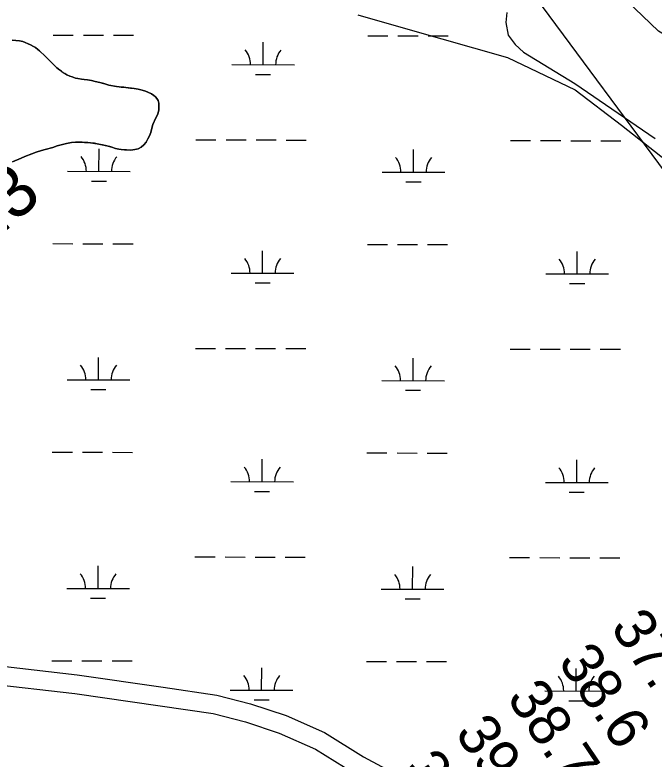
# Model space of a CAD drawing. Extents: x 3180038 to 3217926, y 922069 to 947485.
# Drawn here: x 3209808 to 3210828, y 934293 to 935480 of the extents above; entities that cross this region are included whole.
import ezdxf

# ---------------------------------------------------------------- set-up
doc = ezdxf.new("R2010")
doc.units = 0
for name, color, linetype in [('V-RIVR-RANG', 7, 'Continuous'), ('V-RIVR-RANG-IDEN', 7, 'Continuous'), ('V-ROAD-CNTR', 7, 'Continuous'), ('V-SITE-VEGE', 7, 'Continuous'), ('V-TOPO-BNDY', 7, 'Continuous'), ('V-TOPO-SHOR', 7, 'Continuous'), ('V-WETL-SWMP', 7, 'Continuous')]:
    doc.layers.add(name, color=color, linetype=linetype)

msp = doc.modelspace()

# ---------------------------------------------------------------- linework, layer by layer
at = {"layer": 'V-ROAD-CNTR'}
for points in [[(3209769.5, 934443.2), (3209907.5, 934427.5), (3210044.5, 934407.8), (3210130.5, 934395.1), (3210184.2, 934381.1), (3210240.6, 934362.6), (3210301.8, 934335.4), (3210364.1, 934296.5), (3210545.6, 934199.2), (3210561.4, 934192)], [(3209763.2, 934413.7), (3209903.6, 934397.7), (3210040.1, 934378.1), (3210124.5, 934365.6), (3210175.8, 934352.3), (3210229.8, 934334.6), (3210287.6, 934308.8), (3210349.1, 934270.6), (3210532.3, 934172.3), (3210545.9, 934166.1)]]:
    msp.add_lwpolyline(points, dxfattribs=at)
at = {"layer": 'V-SITE-VEGE'}
for p, q in [((3210355.4, 935480.3), (3210435, 935457.5)), ((3210435, 935457.5), (3210594.1, 935412.1)), ((3209815.6, 935439), (3209803.7, 935440)), ((3209820.8, 935437.7), (3209815.6, 935439)), ((3209833, 935432.4), (3209820.8, 935437.7)), ((3209837.6, 935429.9), (3209833, 935432.4)), ((3209840.7, 935428), (3209837.6, 935429.9)), ((3209844.7, 935425.2), (3209840.7, 935428)), ((3209847.4, 935422.9), (3209844.7, 935425.2)), ((3209856.4, 935414.5), (3209847.4, 935422.9)), ((3209861, 935409.7), (3209856.4, 935414.5)), ((3209865.5, 935405.3), (3209861, 935409.7)), ((3209870.5, 935399.8), (3209865.5, 935405.3)), ((3210594.1, 935412.1), (3210702, 935360.9)), ((3209875, 935396), (3209870.5, 935399.8)), ((3209885.2, 935388), (3209875, 935396)), ((3209890.8, 935384.8), (3209885.2, 935388)), ((3209895.6, 935382.5), (3209890.8, 935384.8)), ((3209904.9, 935379.3), (3209895.6, 935382.5)), ((3209908.5, 935378.6), (3209904.9, 935379.3)), ((3209914.5, 935377.6), (3209908.5, 935378.6)), ((3209918.4, 935377.1), (3209914.5, 935377.6)), ((3209923.8, 935376.6), (3209918.4, 935377.1)), ((3209930.3, 935375.5), (3209923.8, 935376.6)), ((3209936.3, 935374.2), (3209930.3, 935375.5)), ((3209958.2, 935368.4), (3209936.3, 935374.2)), ((3209970, 935366.2), (3209958.2, 935368.4)), ((3209974.6, 935365.4), (3209970, 935366.2)), ((3209977.7, 935365.1), (3209974.6, 935365.4)), ((3209985, 935364.5), (3209977.7, 935365.1)), ((3209998.1, 935362.7), (3209985, 935364.5)), ((3210004.6, 935361.6), (3209998.1, 935362.7)), ((3210011.2, 935360.1), (3210004.6, 935361.6)), ((3210016.4, 935358.6), (3210011.2, 935360.1)), ((3210020, 935357.1), (3210016.4, 935358.6)), ((3210026.2, 935354.1), (3210020, 935357.1)), ((3210702, 935360.9), (3210775.9, 935304.1)), ((3210029.9, 935351.8), (3210026.2, 935354.1)), ((3210032.6, 935349.5), (3210029.9, 935351.8)), ((3210034.7, 935346.9), (3210032.6, 935349.5)), ((3210036.5, 935343.8), (3210034.7, 935346.9)), ((3210037.5, 935339.6), (3210036.5, 935343.8)), ((3210037.9, 935332.6), (3210037.5, 935339.6)), ((3210035.5, 935320.7), (3210036.6, 935323.8)), ((3210036.6, 935323.8), (3210037.8, 935329)), ((3210037.8, 935329), (3210037.9, 935332.6)), ((3210028.3, 935305.5), (3210033.1, 935315.9)), ((3210033.1, 935315.9), (3210035.5, 935320.7)), ((3210025, 935292.9), (3210028.3, 935305.5)), ((3210775.9, 935304.1), (3210963.3, 935156.3)), ((3210020.4, 935282.3), (3210022.9, 935287.3)), ((3210022.9, 935287.3), (3210025, 935292.9)), ((3209875.7, 935271.2), (3209890.3, 935275)), ((3209890.3, 935275), (3209898.4, 935276.6)), ((3209898.4, 935276.6), (3209904.7, 935277.2)), ((3209904.7, 935277.2), (3209910.7, 935277.2)), ((3209910.7, 935277.2), (3209924.7, 935276.8)), ((3209924.7, 935276.8), (3209928.8, 935276.4)), ((3209928.8, 935276.4), (3209939.5, 935274.8)), ((3209939.5, 935274.8), (3209944.9, 935273.7)), ((3210013.6, 935272.7), (3210017.6, 935277.3)), ((3210017.6, 935277.3), (3210020.4, 935282.3)), ((3209842.2, 935261.3), (3209850.6, 935264.1)), ((3209850.6, 935264.1), (3209856.2, 935265.7)), ((3209856.2, 935265.7), (3209864.6, 935267.7)), ((3209864.6, 935267.7), (3209868.8, 935268.8)), ((3209868.8, 935268.8), (3209875.7, 935271.2)), ((3209944.9, 935273.7), (3209954.8, 935271.4)), ((3209954.8, 935271.4), (3209962.7, 935269.2)), ((3209962.7, 935269.2), (3209968.8, 935267.3)), ((3209968.8, 935267.3), (3209973.8, 935266.2)), ((3209973.8, 935266.2), (3209982.7, 935264.9)), ((3209982.7, 935264.9), (3209986, 935264.8)), ((3209986, 935264.8), (3209993.3, 935264.6)), ((3209993.3, 935264.6), (3209999.4, 935265.4)), ((3209999.4, 935265.4), (3210004.6, 935266.6)), ((3210004.6, 935266.6), (3210009.6, 935269.2)), ((3210009.6, 935269.2), (3210013.6, 935272.7)), ((3209804.2, 935245.8), (3209818.2, 935251.5)), ((3209818.2, 935251.5), (3209823.8, 935254.1)), ((3209823.8, 935254.1), (3209835.3, 935258.8)), ((3209835.3, 935258.8), (3209842.2, 935261.3))]:
    msp.add_line(p, q, dxfattribs=at)
at = {"layer": 'V-TOPO-BNDY'}
msp.add_line((3209853.3, 936570.5), (3211589.3, 934222.1), dxfattribs=at)
at = {"layer": 'V-TOPO-SHOR'}
for points in [[(3209803.7, 935440), (3209809.8, 935439.5), (3209815.6, 935439), (3209820.8, 935437.7), (3209833, 935432.4), (3209837.6, 935429.9), (3209840.7, 935428), (3209844.7, 935425.2), (3209847.4, 935422.9), (3209856.4, 935414.5), (3209861, 935409.7), (3209865.5, 935405.3), (3209870.5, 935399.8), (3209875, 935396), (3209877.7, 935393.9), (3209882.3, 935390.3), (3209885.2, 935388), (3209887.9, 935386.5), (3209890.8, 935384.8), (3209895.6, 935382.5), (3209899.3, 935381.2), (3209904.9, 935379.3), (3209908.5, 935378.6), (3209914.5, 935377.6), (3209918.4, 935377.1), (3209923.8, 935376.6), (3209930.3, 935375.5), (3209936.3, 935374.2), (3209943.6, 935372.3), (3209949.9, 935370.6), (3209953.2, 935369.7), (3209958.2, 935368.4), (3209970, 935366.2), (3209974.6, 935365.4)], [(3209974.6, 935365.4), (3209977.7, 935365.1), (3209981.9, 935364.7), (3209985, 935364.5), (3209988.8, 935364), (3209992.7, 935363.4), (3209998.1, 935362.7), (3210004.6, 935361.6), (3210011.2, 935360.1), (3210016.4, 935358.6), (3210020, 935357.1), (3210026.2, 935354.1), (3210029.9, 935351.8), (3210032.6, 935349.5), (3210034.7, 935346.9), (3210036.5, 935343.8), (3210037.5, 935339.6), (3210037.9, 935332.6), (3210037.8, 935329), (3210036.6, 935323.8), (3210035.5, 935320.7), (3210033.1, 935315.9), (3210028.3, 935305.5), (3210026.1, 935297.2), (3210025, 935292.9), (3210022.9, 935287.3), (3210020.4, 935282.3), (3210017.6, 935277.3), (3210013.6, 935272.7), (3210009.6, 935269.2), (3210004.6, 935266.6), (3209999.4, 935265.4), (3209993.3, 935264.6), (3209986, 935264.8), (3209982.7, 935264.9), (3209977.5, 935265.7), (3209973.8, 935266.2), (3209968.8, 935267.3), (3209962.7, 935269.2), (3209959.4, 935270.1), (3209954.8, 935271.4), (3209948, 935272.9), (3209944.9, 935273.7), (3209939.5, 935274.8), (3209935.1, 935275.5), (3209928.8, 935276.4), (3209924.7, 935276.8), (3209919.1, 935276.9), (3209915.3, 935277.1), (3209910.7, 935277.2), (3209904.7, 935277.2), (3209898.4, 935276.6), (3209890.3, 935275), (3209875.7, 935271.2), (3209868.8, 935268.8), (3209864.6, 935267.7), (3209860.4, 935266.7), (3209856.2, 935265.7), (3209850.6, 935264.1), (3209842.2, 935261.3), (3209835.3, 935258.8), (3209823.8, 935254.1), (3209818.2, 935251.5), (3209814.4, 935250), (3209808.2, 935247.4), (3209804.2, 935245.8)]]:
    msp.add_lwpolyline(points, dxfattribs=at)
at = {"layer": 'V-WETL-SWMP'}
for p, q in [((3209869.3, 935448), (3209901.3, 935447.9)), ((3209917.3, 935447.9), (3209949.3, 935447.8)), ((3209965.3, 935447.8), (3209997.3, 935447.7)), ((3210371.2, 935446.9), (3210403.2, 935446.8)), ((3210419.2, 935446.7), (3210451.2, 935446.7)), ((3210467.2, 935446.6), (3210499.2, 935446.6)), ((3210204, 935400.8), (3210204.1, 935436.8)), ((3210154, 935400.9), (3210254, 935400.7)), ((3210192, 935385.4), (3210216, 935385.3)), ((3210096.9, 935281), (3210128.9, 935280.9)), ((3210144.9, 935280.9), (3210176.9, 935280.8)), ((3210192.9, 935280.8), (3210224.9, 935280.7)), ((3210240.9, 935280.6), (3210272.9, 935280.6)), ((3210598.8, 935279.8), (3210630.8, 935279.8)), ((3210646.8, 935279.7), (3210678.8, 935279.7)), ((3210694.8, 935279.6), (3210726.8, 935279.5)), ((3210742.8, 935279.5), (3210774.8, 935279.4)), ((3209942.2, 935230.6), (3209942.3, 935266.6)), ((3210444.1, 935229.4), (3210444.2, 935265.4)), ((3209892.2, 935230.7), (3209992.2, 935230.5)), ((3210394.1, 935229.6), (3210494.1, 935229.3)), ((3209930.1, 935215.2), (3209954.1, 935215.1)), ((3210432, 935214), (3210456, 935214)), ((3209868.5, 935115.3), (3209900.5, 935115.2)), ((3209916.5, 935115.2), (3209948.5, 935115.1)), ((3209964.5, 935115.1), (3209996.5, 935115)), ((3210370.4, 935114.2), (3210402.4, 935114.1)), ((3210418.4, 935114.1), (3210450.4, 935114)), ((3210466.4, 935114), (3210498.4, 935113.9)), ((3210203.2, 935068.1), (3210203.3, 935104.1)), ((3210705.2, 935067), (3210705.2, 935103)), ((3210153.2, 935068.2), (3210253.2, 935068)), ((3210655.2, 935067.1), (3210755.2, 935066.9)), ((3210191.2, 935052.7), (3210215.2, 935052.7)), ((3210693.1, 935051.6), (3210717.1, 935051.5)), ((3210096.1, 934948.3), (3210128.1, 934948.2)), ((3210144.1, 934948.2), (3210176.1, 934948.1)), ((3210192.1, 934948.1), (3210224.1, 934948)), ((3210240.1, 934948), (3210272.1, 934947.9)), ((3210598, 934947.2), (3210630, 934947.1)), ((3210646, 934947.1), (3210678, 934947)), ((3210694, 934946.9), (3210726, 934946.9)), ((3210742, 934946.8), (3210774, 934946.8)), ((3209941.4, 934897.9), (3209941.5, 934933.9)), ((3210443.3, 934896.8), (3210443.4, 934932.8)), ((3209891.4, 934898), (3209991.4, 934897.8)), ((3210393.3, 934896.9), (3210493.3, 934896.7)), ((3209929.4, 934882.5), (3209953.4, 934882.4)), ((3210431.3, 934881.4), (3210455.3, 934881.3)), ((3209867.8, 934782.6), (3209899.8, 934782.6)), ((3209915.8, 934782.5), (3209947.8, 934782.5)), ((3209963.8, 934782.4), (3209995.8, 934782.3)), ((3210369.7, 934781.5), (3210401.7, 934781.4)), ((3210417.7, 934781.4), (3210449.7, 934781.3)), ((3210465.7, 934781.3), (3210497.7, 934781.2)), ((3210202.5, 934735.4), (3210202.6, 934771.4)), ((3210704.4, 934734.3), (3210704.5, 934770.3)), ((3210152.5, 934735.6), (3210252.5, 934735.3)), ((3210654.4, 934734.4), (3210754.4, 934734.2)), ((3210190.5, 934720), (3210214.5, 934720)), ((3210692.4, 934718.9), (3210716.4, 934718.9)), ((3210095.4, 934615.6), (3210127.4, 934615.5)), ((3210143.4, 934615.5), (3210175.4, 934615.4)), ((3210191.4, 934615.4), (3210223.4, 934615.3)), ((3210239.4, 934615.3), (3210271.4, 934615.2)), ((3210597.3, 934614.5), (3210629.3, 934614.4)), ((3210645.3, 934614.4), (3210677.3, 934614.3)), ((3210693.3, 934614.3), (3210725.3, 934614.2)), ((3210741.3, 934614.2), (3210773.3, 934614.1)), ((3209940.7, 934565.2), (3209940.8, 934601.2)), ((3210442.6, 934564.1), (3210442.7, 934600.1)), ((3209890.7, 934565.3), (3209990.7, 934565.1)), ((3210392.6, 934564.2), (3210492.6, 934564)), ((3209928.6, 934549.8), (3209952.6, 934549.8)), ((3210430.5, 934548.7), (3210454.5, 934548.6)), ((3209867, 934450), (3209899, 934449.9)), ((3209915, 934449.9), (3209947, 934449.8)), ((3209963, 934449.7), (3209995, 934449.7)), ((3210368.9, 934448.8), (3210400.9, 934448.8)), ((3210416.9, 934448.7), (3210448.9, 934448.6)), ((3210464.9, 934448.6), (3210496.9, 934448.5)), ((3210201.7, 934402.8), (3210201.8, 934438.8)), ((3210703.7, 934401.6), (3210703.7, 934437.6)), ((3210151.7, 934402.9), (3210251.7, 934402.7)), ((3210653.7, 934401.8), (3210753.7, 934401.5)), ((3210189.7, 934387.4), (3210213.7, 934387.3)), ((3210691.6, 934386.2), (3210715.6, 934386.2))]:
    msp.add_line(p, q, dxfattribs=at)
for points in [[(3211445.7, 935487.2), (3211448.2, 935471.1), (3211445.1, 935439.9), (3211421.1, 935353.7), (3211415.9, 935338.5), (3211410.3, 935329.4), (3211393.9, 935318.8), (3211375.2, 935314.8), (3211285.1, 935306.8), (3211235.9, 935305.3), (3211213, 935307.6), (3211171, 935318), (3211046.8, 935364), (3210959.4, 935399.6), (3210859.3, 935439.2), (3210834.9, 935454.1), (3210784.2, 935502.5)], [(3210592.8, 935484.3), (3210591.2, 935468.2), (3210595.1, 935448.1), (3210606.2, 935432.9), (3210619.6, 935420.6), (3210701.6, 935370.9), (3210829.7, 935282.9)], [(3210028.3, 935305.5), (3210033.1, 935315.9), (3210035.5, 935320.7), (3210036.6, 935323.8), (3210037.8, 935329), (3210037.9, 935332.6), (3210037.5, 935339.6), (3210036.5, 935343.8), (3210034.7, 935346.9), (3210032.6, 935349.5), (3210029.9, 935351.8), (3210026.2, 935354.1), (3210020, 935357.1), (3210016.4, 935358.6), (3210011.2, 935360.1), (3210004.6, 935361.6), (3209998.1, 935362.7), (3209992.7, 935363.4), (3209988.8, 935364), (3209985, 935364.5), (3209981.9, 935364.7), (3209977.7, 935365.1), (3209974.6, 935365.4), (3209970, 935366.2), (3209958.2, 935368.4), (3209953.2, 935369.7), (3209949.9, 935370.6), (3209943.6, 935372.3), (3209936.3, 935374.2), (3209930.3, 935375.5), (3209923.8, 935376.6), (3209918.4, 935377.1), (3209914.5, 935377.6), (3209908.5, 935378.6), (3209904.9, 935379.3), (3209899.3, 935381.2), (3209895.6, 935382.5), (3209890.8, 935384.8), (3209887.9, 935386.5), (3209885.2, 935388), (3209882.3, 935390.3), (3209877.7, 935393.9), (3209875, 935396), (3209870.5, 935399.8), (3209865.5, 935405.3), (3209861, 935409.7), (3209856.4, 935414.5), (3209847.4, 935422.9), (3209844.7, 935425.2), (3209840.7, 935428), (3209837.6, 935429.9), (3209833, 935432.4), (3209820.8, 935437.7), (3209815.6, 935439), (3209809.8, 935439.5), (3209803.7, 935440)], [(3209804.2, 935245.8), (3209808.2, 935247.4), (3209814.4, 935250), (3209818.2, 935251.5), (3209823.8, 935254.1), (3209835.3, 935258.8), (3209842.2, 935261.3), (3209850.6, 935264.1), (3209856.2, 935265.7), (3209860.4, 935266.7), (3209864.6, 935267.7), (3209868.8, 935268.8), (3209875.7, 935271.2), (3209890.3, 935275), (3209898.4, 935276.6), (3209904.7, 935277.2), (3209910.7, 935277.2), (3209915.3, 935277.1), (3209919.1, 935276.9), (3209924.7, 935276.8), (3209928.8, 935276.4), (3209935.1, 935275.5), (3209939.5, 935274.8), (3209944.9, 935273.7), (3209948, 935272.9), (3209954.8, 935271.4), (3209959.4, 935270.1), (3209962.7, 935269.2), (3209968.8, 935267.3), (3209973.8, 935266.2), (3209977.5, 935265.7), (3209982.7, 935264.9), (3209986, 935264.8), (3209993.3, 935264.6), (3209999.4, 935265.4), (3210004.6, 935266.6), (3210009.6, 935269.2), (3210013.6, 935272.7), (3210017.6, 935277.3), (3210020.4, 935282.3), (3210022.9, 935287.3), (3210025, 935292.9), (3210026.1, 935297.2), (3210028.3, 935305.5)]]:
    msp.add_lwpolyline(points, dxfattribs=at)
for centre, start, end in [((3210148.8, 935401.4), 359.099, 40.6427), ((3210259.2, 935401.1), 139.099, 180.6427), ((3209886.9, 935231.2), 359.099, 40.6427), ((3209997.4, 935230.9), 139.099, 180.6427), ((3210388.8, 935230), 359.099, 40.6427), ((3210499.3, 935229.8), 139.099, 180.6427), ((3210148, 935068.7), 359.099, 40.6427), ((3210258.5, 935068.5), 139.099, 180.6427), ((3210649.9, 935067.6), 359.099, 40.6427), ((3210760.4, 935067.3), 139.099, 180.6427), ((3209886.2, 934898.5), 359.099, 40.6427), ((3209996.7, 934898.3), 139.099, 180.6427), ((3210388.1, 934897.4), 359.099, 40.6427), ((3210498.6, 934897.1), 139.099, 180.6427), ((3210147.3, 934736), 359.099, 40.6427), ((3210257.7, 934735.8), 139.099, 180.6427), ((3210649.2, 934734.9), 359.099, 40.6427), ((3210759.6, 934734.7), 139.099, 180.6427), ((3209885.4, 934565.8), 359.099, 40.6427), ((3209995.9, 934565.6), 139.099, 180.6427), ((3210387.3, 934564.7), 359.099, 40.6427), ((3210497.8, 934564.4), 139.099, 180.6427), ((3210146.5, 934403.4), 359.099, 40.6427), ((3210257, 934403.1), 139.099, 180.6427), ((3210648.4, 934402.2), 359.099, 40.6427), ((3210758.9, 934402), 139.099, 180.6427)]:
    msp.add_arc(centre, 35.2, start, end, dxfattribs=at)

# ---------------------------------------------------------------- texts
at = {"layer": 'V-RIVR-RANG'}
for s, p in [('37.4', (3210757, 934503.1)), ('38.6', (3210673.3, 934448.5)), ('38.7', (3210591.6, 934390.7)), ('39.8', (3210508.9, 934334.6)), ('39.2', (3210426.1, 934278.4))]:
    msp.add_text(s, height=67, rotation=304.0383, dxfattribs=at).set_placement(p)
at = {"layer": 'V-RIVR-RANG-IDEN'}
msp.add_text('R-310.3', height=83, rotation=41.379, dxfattribs=at).set_placement((3209557.7, 934927.3))

doc.saveas('drawing.dxf')
